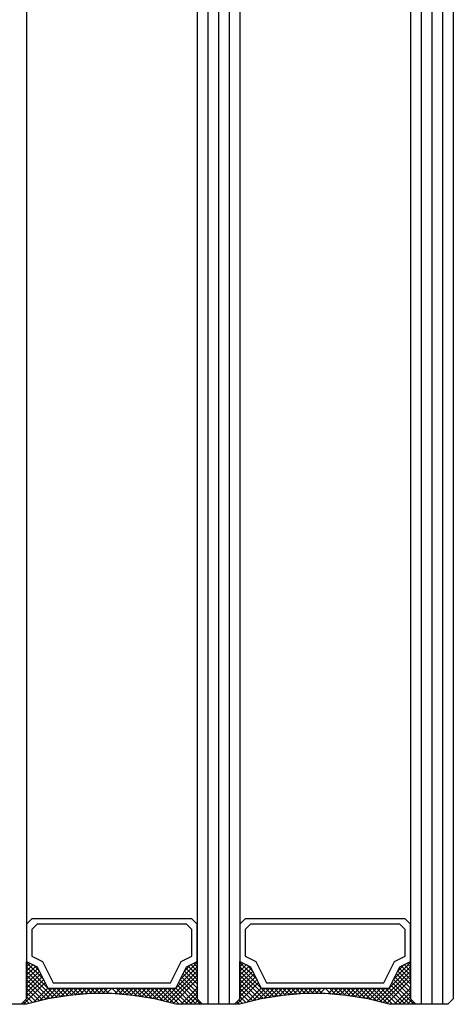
# Model space of a CAD drawing. Extents: x 4615668 to 9294084, y 5325188 to 10688993.
# Tile 445 of 656: x 4636259.74 to 4636263.8, y 5332041.03 to 5332050.26. Entities that reach past the tile are written whole.
import ezdxf

# ---------------------------------------------------------------- set-up
doc = ezdxf.new("R2010")
doc.units = 0
doc.header["$MEASUREMENT"] = 0
doc.layers.add('CrossSectionsGlass', color=7, linetype='Continuous')

msp = doc.modelspace()

# ---------------------------------------------------------------- linework, layer by layer
at = {"layer": 'CrossSectionsGlass'}
for p, q in [((4636261.5007, 5332306.8276), (4636261.5007, 5332041.0276)), ((4636261.6007, 5332306.8276), (4636261.6007, 5332041.0276)), ((4636261.7007, 5332306.8276), (4636261.7007, 5332041.0276)), ((4636263.5007, 5332306.8276), (4636263.5007, 5332041.0276)), ((4636263.6007, 5332306.8276), (4636263.6007, 5332041.0276)), ((4636263.7007, 5332306.8276), (4636263.7007, 5332041.0276)), ((4636259.8007, 5332306.7776), (4636259.8007, 5332041.0776)), ((4636261.4007, 5332306.7776), (4636261.4007, 5332041.0776)), ((4636261.8007, 5332306.7776), (4636261.8007, 5332041.0776)), ((4636263.4007, 5332306.7776), (4636263.4007, 5332041.0776)), ((4636263.8007, 5332306.7776), (4636263.8007, 5332041.0776)), ((4636261.0807, 5332041.0596), (4636261.4007, 5332041.3796)), ((4636261.4007, 5332041.2596), (4636261.294, 5332041.3663)), ((4636261.4007, 5332041.2996), (4636261.314, 5332041.3863)), ((4636261.4007, 5332041.3796), (4636261.3674, 5332041.413)), ((4636263.0807, 5332041.0596), (4636263.4007, 5332041.3796)), ((4636263.4007, 5332041.2596), (4636263.294, 5332041.3663)), ((4636263.4007, 5332041.2996), (4636263.314, 5332041.3863)), ((4636263.4007, 5332041.3796), (4636263.3674, 5332041.413)), ((4636261.1447, 5332041.0436), (4636261.4007, 5332041.2996)), ((4636261.4007, 5332041.1396), (4636261.254, 5332041.2863)), ((4636261.4007, 5332041.1796), (4636261.2674, 5332041.313)), ((4636263.1447, 5332041.0436), (4636263.4007, 5332041.2996)), ((4636263.4007, 5332041.1396), (4636263.254, 5332041.2863)), ((4636263.4007, 5332041.1796), (4636263.2674, 5332041.313)), ((4636259.7707, 5332041.0296), (4636259.974, 5332041.233)), ((4636259.8674, 5332041.0463), (4636260.0007, 5332041.1796)), ((4636260.5107, 5332041.1296), (4636260.5607, 5332041.1796)), ((4636260.7007, 5332041.1196), (4636260.6407, 5332041.1796)), ((4636261.1767, 5332041.0356), (4636261.4007, 5332041.2596)), ((4636261.3507, 5332041.0296), (4636261.2007, 5332041.1796)), ((4636261.3907, 5332041.0296), (4636261.214, 5332041.2063)), ((4636261.4307, 5332041.0296), (4636261.2274, 5332041.233)), ((4636261.2507, 5332041.0296), (4636261.4007, 5332041.1796)), ((4636261.7707, 5332041.0296), (4636261.974, 5332041.233)), ((4636261.8674, 5332041.0463), (4636262.0007, 5332041.1796)), ((4636262.5107, 5332041.1296), (4636262.5607, 5332041.1796)), ((4636262.7007, 5332041.1196), (4636262.6407, 5332041.1796)), ((4636263.1767, 5332041.0356), (4636263.4007, 5332041.2596)), ((4636263.3507, 5332041.0296), (4636263.2007, 5332041.1796)), ((4636263.3907, 5332041.0296), (4636263.214, 5332041.2063)), ((4636263.4307, 5332041.0296), (4636263.2274, 5332041.233)), ((4636263.2507, 5332041.0296), (4636263.4007, 5332041.1796)), ((4636260.5907, 5332041.1296), (4636260.5916, 5332041.1305)), ((4636261.2907, 5332041.0296), (4636261.4007, 5332041.1396)), ((4636261.3307, 5332041.0296), (4636261.4007, 5332041.0996)), ((4636262.5907, 5332041.1296), (4636262.5916, 5332041.1305)), ((4636263.2907, 5332041.0296), (4636263.4007, 5332041.1396)), ((4636263.3307, 5332041.0296), (4636263.4007, 5332041.0996)), ((4636259.7507, 5332041.0276), (4636258.9707, 5332041.0276)), ((4636259.8007, 5332041.0776), (4636259.7507, 5332041.0276)), ((4636259.7927, 5332041.0276), (4636259.7707, 5332041.0496)), ((4636259.8247, 5332041.0356), (4636259.7907, 5332041.0696)), ((4636261.3707, 5332041.0296), (4636261.4107, 5332041.0696)), ((4636261.4007, 5332041.0776), (4636261.4507, 5332041.0276)), ((4636261.4107, 5332041.0296), (4636261.4307, 5332041.0496)), ((4636261.7507, 5332041.0276), (4636261.4507, 5332041.0276)), ((4636261.8007, 5332041.0776), (4636261.7507, 5332041.0276)), ((4636261.7927, 5332041.0276), (4636261.7707, 5332041.0496)), ((4636261.8247, 5332041.0356), (4636261.7907, 5332041.0696)), ((4636263.3707, 5332041.0296), (4636263.4107, 5332041.0696)), ((4636263.4007, 5332041.0776), (4636263.4507, 5332041.0276)), ((4636263.4107, 5332041.0296), (4636263.4307, 5332041.0496)), ((4636263.7507, 5332041.0276), (4636263.4507, 5332041.0276)), ((4636263.8007, 5332041.0776), (4636263.7507, 5332041.0276))]:
    msp.add_line(p, q, dxfattribs=at)
at = {"layer": 'CrossSectionsGlass', "flags": 128}
for points in [[(4636261.4007, 5332041.7796), (4636261.3507, 5332041.8296), (4636259.8507, 5332041.8296), (4636259.8007, 5332041.7796), (4636259.8007, 5332041.4296), (4636259.9007, 5332041.3796), (4636260.0007, 5332041.1796), (4636261.2007, 5332041.1796), (4636261.3007, 5332041.3796), (4636261.4007, 5332041.4296), (4636261.4007, 5332041.7796)], [(4636263.4007, 5332041.7796), (4636263.3507, 5332041.8296), (4636261.8507, 5332041.8296), (4636261.8007, 5332041.7796), (4636261.8007, 5332041.4296), (4636261.9007, 5332041.3796), (4636262.0007, 5332041.1796), (4636263.2007, 5332041.1796), (4636263.3007, 5332041.3796), (4636263.4007, 5332041.4296), (4636263.4007, 5332041.7796)], [(4636261.3507, 5332041.7296), (4636261.3007, 5332041.7796), (4636259.9007, 5332041.7796), (4636259.8507, 5332041.7296), (4636259.8507, 5332041.4796), (4636259.9507, 5332041.4296), (4636260.0507, 5332041.2296), (4636261.1507, 5332041.2296), (4636261.2507, 5332041.4296), (4636261.3507, 5332041.4796), (4636261.3507, 5332041.7296)], [(4636263.3507, 5332041.7296), (4636263.3007, 5332041.7796), (4636261.9007, 5332041.7796), (4636261.8507, 5332041.7296), (4636261.8507, 5332041.4796), (4636261.9507, 5332041.4296), (4636262.0507, 5332041.2296), (4636263.1507, 5332041.2296), (4636263.2507, 5332041.4296), (4636263.3507, 5332041.4796), (4636263.3507, 5332041.7296)], [(4636259.8007, 5332041.4296), (4636259.9007, 5332041.3796), (4636260.0007, 5332041.1796), (4636261.2007, 5332041.1796), (4636261.3007, 5332041.3796), (4636261.4007, 5332041.4296), (4636261.4007, 5332041.0796), (4636261.4507, 5332041.0296), (4636261.2007, 5332041.0296), (4636261.0007, 5332041.0796), (4636260.8007, 5332041.1096), (4636260.6007, 5332041.1296), (4636260.4007, 5332041.1296), (4636260.2007, 5332041.1096), (4636260.0007, 5332041.0796), (4636259.8007, 5332041.0296), (4636259.7507, 5332041.0296), (4636259.8007, 5332041.0796), (4636259.8007, 5332041.4296)], [(4636259.8567, 5332041.0436), (4636259.8007, 5332041.0996), (4636259.9607, 5332041.2596), (4636259.8007, 5332041.4196), (4636259.8074, 5332041.4263)], [(4636260.0876, 5332041.0927), (4636259.8007, 5332041.3796), (4636259.834, 5332041.413)], [(4636259.9527, 5332041.0676), (4636259.8007, 5332041.2196), (4636259.9207, 5332041.3396), (4636259.8607, 5332041.3996), (4636259.8007, 5332041.3396), (4636260.0529, 5332041.0875)], [(4636260.0181, 5332041.0822), (4636259.8007, 5332041.2996), (4636259.8874, 5332041.3863)], [(4636259.9847, 5332041.0756), (4636259.8007, 5332041.2596), (4636259.9074, 5332041.3663)], [(4636261.4007, 5332041.2196), (4636261.2807, 5332041.3396), (4636261.3407, 5332041.3996), (4636261.4007, 5332041.3396), (4636261.1127, 5332041.0516)], [(4636261.4007, 5332041.0996), (4636261.2407, 5332041.2596), (4636261.4007, 5332041.4196), (4636261.394, 5332041.4263)], [(4636261.8007, 5332041.4296), (4636261.9007, 5332041.3796), (4636262.0007, 5332041.1796), (4636263.2007, 5332041.1796), (4636263.3007, 5332041.3796), (4636263.4007, 5332041.4296), (4636263.4007, 5332041.0796), (4636263.4507, 5332041.0296), (4636263.2007, 5332041.0296), (4636263.0007, 5332041.0796), (4636262.8007, 5332041.1096), (4636262.6007, 5332041.1296), (4636262.4007, 5332041.1296), (4636262.2007, 5332041.1096), (4636262.0007, 5332041.0796), (4636261.8007, 5332041.0296), (4636261.7507, 5332041.0296), (4636261.8007, 5332041.0796), (4636261.8007, 5332041.4296)], [(4636261.8567, 5332041.0436), (4636261.8007, 5332041.0996), (4636261.9607, 5332041.2596), (4636261.8007, 5332041.4196), (4636261.8074, 5332041.4263)], [(4636262.0876, 5332041.0927), (4636261.8007, 5332041.3796), (4636261.834, 5332041.413)], [(4636261.9527, 5332041.0676), (4636261.8007, 5332041.2196), (4636261.9207, 5332041.3396), (4636261.8607, 5332041.3996), (4636261.8007, 5332041.3396), (4636262.0529, 5332041.0875)], [(4636262.0181, 5332041.0822), (4636261.8007, 5332041.2996), (4636261.8874, 5332041.3863)], [(4636261.9847, 5332041.0756), (4636261.8007, 5332041.2596), (4636261.9074, 5332041.3663)], [(4636263.4007, 5332041.2196), (4636263.2807, 5332041.3396), (4636263.3407, 5332041.3996), (4636263.4007, 5332041.3396), (4636263.1127, 5332041.0516)], [(4636263.4007, 5332041.0996), (4636263.2407, 5332041.2596), (4636263.4007, 5332041.4196), (4636263.394, 5332041.4263)], [(4636259.9207, 5332041.0596), (4636259.8007, 5332041.1796), (4636259.934, 5332041.313)], [(4636259.8887, 5332041.0516), (4636259.8007, 5332041.1396), (4636259.9474, 5332041.2863)], [(4636261.9207, 5332041.0596), (4636261.8007, 5332041.1796), (4636261.934, 5332041.313)], [(4636261.8887, 5332041.0516), (4636261.8007, 5332041.1396), (4636261.9474, 5332041.2863)], [(4636260.1224, 5332041.0979), (4636260.0407, 5332041.1796), (4636259.9207, 5332041.0596)], [(4636260.1572, 5332041.1031), (4636260.0807, 5332041.1796), (4636259.974, 5332041.073)], [(4636260.192, 5332041.1083), (4636260.1207, 5332041.1796), (4636260.0242, 5332041.0832)], [(4636260.228, 5332041.1124), (4636260.1607, 5332041.1796), (4636260.0713, 5332041.0902)], [(4636260.2643, 5332041.116), (4636260.2007, 5332041.1796), (4636260.1183, 5332041.0973)], [(4636260.3007, 5332041.1196), (4636260.2407, 5332041.1796), (4636260.1654, 5332041.1043)], [(4636260.3371, 5332041.1233), (4636260.2807, 5332041.1796), (4636260.2118, 5332041.1107)], [(4636260.3734, 5332041.1269), (4636260.3207, 5332041.1796), (4636260.2562, 5332041.1152)], [(4636260.4107, 5332041.1296), (4636260.3607, 5332041.1796), (4636260.3007, 5332041.1196)], [(4636260.4507, 5332041.1296), (4636260.4007, 5332041.1796), (4636260.3451, 5332041.1241)], [(4636260.4907, 5332041.1296), (4636260.4407, 5332041.1796), (4636260.3896, 5332041.1285)], [(4636260.5307, 5332041.1296), (4636260.4807, 5332041.1796), (4636260.4307, 5332041.1296)], [(4636260.5707, 5332041.1296), (4636260.5207, 5332041.1796), (4636260.4707, 5332041.1296)], [(4636260.6562, 5332041.1241), (4636260.6007, 5332041.1796), (4636260.5507, 5332041.1296)], [(4636260.7451, 5332041.1152), (4636260.6807, 5332041.1796), (4636260.628, 5332041.1269)], [(4636260.7896, 5332041.1107), (4636260.7207, 5332041.1796), (4636260.6643, 5332041.1233)], [(4636260.836, 5332041.1043), (4636260.7607, 5332041.1796), (4636260.7007, 5332041.1196)], [(4636260.883, 5332041.0973), (4636260.8007, 5332041.1796), (4636260.7371, 5332041.116)], [(4636260.9301, 5332041.0902), (4636260.8407, 5332041.1796), (4636260.7734, 5332041.1124)], [(4636260.9772, 5332041.0832), (4636260.8807, 5332041.1796), (4636260.8094, 5332041.1083)], [(4636261.0274, 5332041.073), (4636260.9207, 5332041.1796), (4636260.8442, 5332041.1031)], [(4636261.0807, 5332041.0596), (4636260.9607, 5332041.1796), (4636260.8789, 5332041.0979)], [(4636261.134, 5332041.0463), (4636261.0007, 5332041.1796), (4636260.9137, 5332041.0927)], [(4636261.1874, 5332041.033), (4636261.0407, 5332041.1796), (4636260.9485, 5332041.0875)], [(4636261.2307, 5332041.0296), (4636261.0807, 5332041.1796), (4636260.9833, 5332041.0822)], [(4636261.2707, 5332041.0296), (4636261.1207, 5332041.1796), (4636261.0167, 5332041.0756)], [(4636261.3107, 5332041.0296), (4636261.1607, 5332041.1796), (4636261.0487, 5332041.0676)], [(4636262.1224, 5332041.0979), (4636262.0407, 5332041.1796), (4636261.9207, 5332041.0596)], [(4636262.1572, 5332041.1031), (4636262.0807, 5332041.1796), (4636261.974, 5332041.073)], [(4636262.192, 5332041.1083), (4636262.1207, 5332041.1796), (4636262.0242, 5332041.0832)], [(4636262.228, 5332041.1124), (4636262.1607, 5332041.1796), (4636262.0713, 5332041.0902)], [(4636262.2643, 5332041.116), (4636262.2007, 5332041.1796), (4636262.1183, 5332041.0973)], [(4636262.3007, 5332041.1196), (4636262.2407, 5332041.1796), (4636262.1654, 5332041.1043)], [(4636262.3371, 5332041.1233), (4636262.2807, 5332041.1796), (4636262.2118, 5332041.1107)], [(4636262.3734, 5332041.1269), (4636262.3207, 5332041.1796), (4636262.2562, 5332041.1152)], [(4636262.4107, 5332041.1296), (4636262.3607, 5332041.1796), (4636262.3007, 5332041.1196)], [(4636262.4507, 5332041.1296), (4636262.4007, 5332041.1796), (4636262.3451, 5332041.1241)], [(4636262.4907, 5332041.1296), (4636262.4407, 5332041.1796), (4636262.3896, 5332041.1285)], [(4636262.5307, 5332041.1296), (4636262.4807, 5332041.1796), (4636262.4307, 5332041.1296)], [(4636262.5707, 5332041.1296), (4636262.5207, 5332041.1796), (4636262.4707, 5332041.1296)], [(4636262.6562, 5332041.1241), (4636262.6007, 5332041.1796), (4636262.5507, 5332041.1296)], [(4636262.7451, 5332041.1152), (4636262.6807, 5332041.1796), (4636262.628, 5332041.1269)], [(4636262.7896, 5332041.1107), (4636262.7207, 5332041.1796), (4636262.6643, 5332041.1233)], [(4636262.836, 5332041.1043), (4636262.7607, 5332041.1796), (4636262.7007, 5332041.1196)], [(4636262.883, 5332041.0973), (4636262.8007, 5332041.1796), (4636262.7371, 5332041.116)], [(4636262.9301, 5332041.0902), (4636262.8407, 5332041.1796), (4636262.7734, 5332041.1124)], [(4636262.9772, 5332041.0832), (4636262.8807, 5332041.1796), (4636262.8094, 5332041.1083)], [(4636263.0274, 5332041.073), (4636262.9207, 5332041.1796), (4636262.8442, 5332041.1031)], [(4636263.0807, 5332041.0596), (4636262.9607, 5332041.1796), (4636262.8789, 5332041.0979)], [(4636263.134, 5332041.0463), (4636263.0007, 5332041.1796), (4636262.9137, 5332041.0927)], [(4636263.1874, 5332041.033), (4636263.0407, 5332041.1796), (4636262.9485, 5332041.0875)], [(4636263.2307, 5332041.0296), (4636263.0807, 5332041.1796), (4636262.9833, 5332041.0822)], [(4636263.2707, 5332041.0296), (4636263.1207, 5332041.1796), (4636263.0167, 5332041.0756)], [(4636263.3107, 5332041.0296), (4636263.1607, 5332041.1796), (4636263.0487, 5332041.0676)]]:
    msp.add_lwpolyline(points, dxfattribs=at)

doc.saveas('drawing.dxf')
